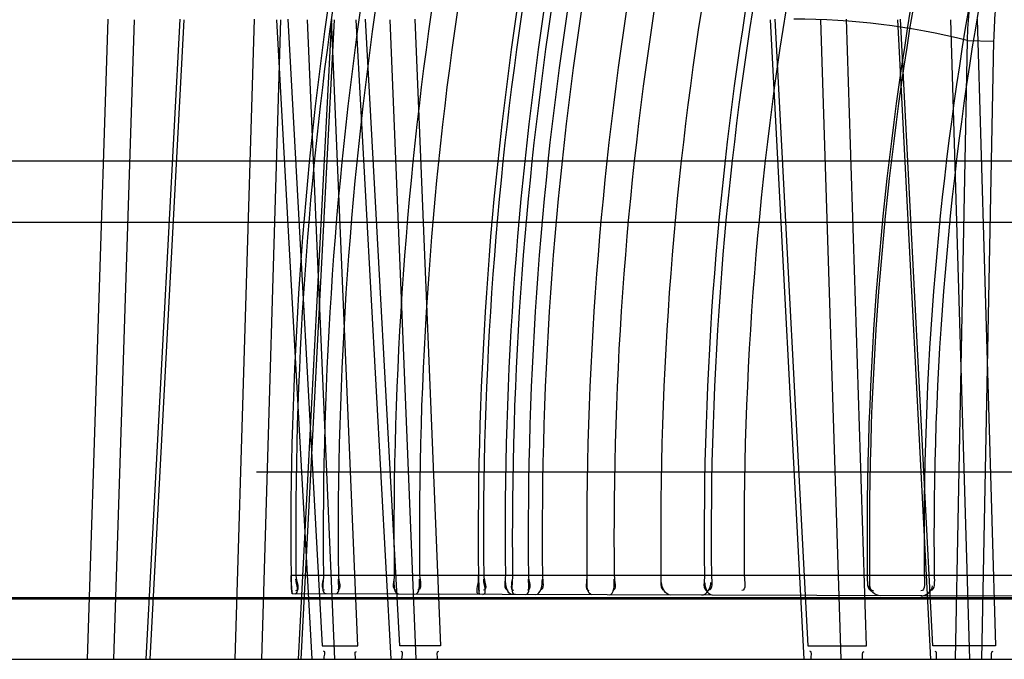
# Model space of a CAD drawing. Header units: millimetres. Extents: x 0 to 297, y 0 to 210.
# Tile 273 of 438: x 146.4439 to 146.5385, y 159.364 to 159.4255. Entities that reach past the tile are written whole.
import ezdxf

# ---------------------------------------------------------------- set-up
doc = ezdxf.new("R2010")
doc.units = ezdxf.units.MM
doc.header["$LTSCALE"] = 16.335
doc.layers.add('INTFCLR_144815', color=7, linetype='CONTINUOUS')
doc.layers.add('INTFCLR_72935', color=7, linetype='CONTINUOUS')

msp = doc.modelspace()

# ---------------------------------------------------------------- linework, layer by layer
at = {"layer": 'INTFCLR_144815', "color": 9, "linetype": 'Continuous'}
for p, q in [((146.452366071, 159.4255483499), (146.4503801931, 159.3639782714)), ((146.4548907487, 159.4254855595), (146.4529044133, 159.3639782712)), ((146.4560478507, 159.3639782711), (146.4593032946, 159.4255483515)), ((146.4564359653, 159.3639782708), (146.4596855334, 159.4254855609)), ((146.4646008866, 159.3639782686), (146.4664403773, 159.4255483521)), ((146.4671452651, 159.3639782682), (146.4689855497, 159.4254855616)), ((146.4719889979, 159.3639782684), (146.4686084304, 159.4254855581)), ((146.4696511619, 159.4255483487), (146.4729616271, 159.3652872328)), ((146.4738495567, 159.4255483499), (146.4706542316, 159.3639782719)), ((146.4741009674, 159.4254855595), (146.4709116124, 159.3639782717)), ((146.4715281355, 159.4254855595), (146.4741392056, 159.3639782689)), ((146.4764012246, 159.3652872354), (146.4738413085, 159.4255483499)), ((146.476192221, 159.4254855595), (146.4795604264, 159.3639782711)), ((146.4804113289, 159.3652872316), (146.4771132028, 159.4255483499)), ((146.4820008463, 159.3639782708), (146.4795059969, 159.4254855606)), ((146.4818688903, 159.4255483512), (146.4843151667, 159.3652872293)), ((146.519276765, 159.3639782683), (146.5160496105, 159.425485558)), ((146.5164618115, 159.4255483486), (146.5196208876, 159.3652872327)), ((146.5208384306, 159.4254855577), (146.5228034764, 159.3639782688)), ((146.5252624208, 159.3652872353), (146.5233343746, 159.4255483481)), ((146.5282579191, 159.4254855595), (146.5314273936, 159.3639782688)), ((146.5316415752, 159.3652872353), (146.5285392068, 159.4255483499)), ((146.5352033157, 159.3639782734), (146.5333851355, 159.4254855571)), ((146.5358974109, 159.4255483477), (146.5376817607, 159.3652872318)), ((146.5349410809, 159.4234938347), (146.5337813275, 159.3639782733)), ((146.5349410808, 159.4234938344), (146.5374879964, 159.423431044)), ((146.5374879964, 159.4234310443), (146.5363262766, 159.363978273)), ((146.3537610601, 159.4119259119), (146.9979115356, 159.4119259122)), ((146.9960194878, 159.4059782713), (146.319211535, 159.4059782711)), ((147.2289768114, 159.3697688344), (146.3535427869, 159.3697688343)), ((146.3700117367, 159.3699259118), (147.2142079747, 159.369925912)), ((146.2827168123, 159.3639782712), (147.2284444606, 159.3639782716))]:
    msp.add_line(p, q, dxfattribs=at)
at = {"layer": 'INTFCLR_144815', "color": 6, "linetype": 'Continuous'}
for p, q in [((146.5906306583, 159.3819782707), (146.4666356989, 159.3819782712)), ((146.4729615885, 159.365287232), (146.4764011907, 159.365287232)), ((146.4843151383, 159.365287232), (146.4804112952, 159.365287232)), ((146.5196208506, 159.365287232), (146.5252623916, 159.365287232)), ((146.5376817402, 159.365287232), (146.5316415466, 159.365287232))]:
    msp.add_line(p, q, dxfattribs=at)
at = {"layer": 'INTFCLR_144815', "color": 9, "linetype": 'Continuous'}
msp.add_arc((146.5183246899, 159.3573237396), 0.0682243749, 75.9035747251, 90.019905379, dxfattribs=at)
for points, knots in [([(146.5560593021, 159.4522511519), (146.5547784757, 159.4525057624), (146.5527639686, 159.4525709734), (146.5505037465, 159.4520671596), (146.5492317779, 159.4516221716), (146.5472873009, 159.4507680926), (146.5454733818, 159.4495170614), (146.5438525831, 159.4480012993), (146.5427525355, 159.4468458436), (146.5414589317, 159.4452372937), (146.540306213, 159.4434681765), (146.5394510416, 159.4419420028), (146.5382000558, 159.4394622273), (146.5371956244, 159.4368075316), (146.5364179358, 159.4340469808), (146.5359439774, 159.4321063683), (146.535277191, 159.4286066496), (146.5350001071, 159.4255461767), (146.5349410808, 159.4234938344)], [0, 0, 0, 0, 0.09771588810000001, 0.1472704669, 0.1727131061, 0.1984371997, 0.3060937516, 0.3349763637, 0.3645291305, 0.4253885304, 0.4891348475, 0.5222846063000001, 0.5562566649, 0.6969275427, 0.733562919, 0.7708730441, 0.8463655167, 1, 1, 1, 1]), ([(146.5571070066, 159.4505170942), (146.5559049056, 159.4507559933), (146.5540147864, 159.4508172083), (146.5518951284, 159.4503422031), (146.5507038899, 159.4499227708), (146.5488838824, 159.4491186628), (146.5471884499, 159.4479401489), (146.5456762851, 159.4465133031), (146.5446507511, 159.4454251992), (146.543446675, 159.4439101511), (146.5423755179, 159.4422447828), (146.5415826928, 159.4408078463), (146.540424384, 159.438471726), (146.53950019, 159.4359715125), (146.5387903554, 159.4333727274), (146.5383595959, 159.4315446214), (146.5377602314, 159.4282462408), (146.5375259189, 159.4253636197), (146.5374879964, 159.423431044)], [0, 0, 0, 0, 0.0976914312, 0.1471743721, 0.1725712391, 0.1982435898, 0.3056783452, 0.3345042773, 0.3640047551, 0.4247766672, 0.4884590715, 0.5215903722, 0.5555516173, 0.6962629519, 0.7329371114, 0.7702971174, 0.8459277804, 1, 1, 1, 1])]:
    msp.add_open_spline(points, degree=3, knots=knots, dxfattribs=at)
at = {"layer": 'INTFCLR_144815', "color": 6, "linetype": 'Continuous'}
for points in [[(146.4731439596, 159.3639782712), (146.4731273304, 159.3642440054), (146.4733463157, 159.3647743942), (146.4730800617, 159.3647744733)], [(146.4840494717, 159.3639782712), (146.484078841, 159.3642443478), (146.4838866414, 159.3647744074), (146.484154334, 159.3647744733)], [(146.5199414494, 159.3639782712), (146.5199102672, 159.364244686), (146.5200930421, 159.3647744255), (146.5198248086, 159.3647744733)], [(146.5372896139, 159.3639782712), (146.5373318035, 159.3642451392), (146.5371712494, 159.3647744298), (146.5374414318, 159.3647744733)], [(146.4761632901, 159.3639782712), (146.4761887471, 159.3642333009), (146.4759971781, 159.3647418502), (146.4762534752, 159.3647418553)], [(146.480622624, 159.3639782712), (146.4806037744, 159.3642332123), (146.4808068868, 159.364741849), (146.4805512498, 159.3647418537)], [(146.5248936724, 159.3639782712), (146.5249318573, 159.3642340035), (146.5247716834, 159.364741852), (146.5250302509, 159.3647418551)], [(146.5319874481, 159.3639782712), (146.5319549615, 159.364233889), (146.5321246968, 159.3647418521), (146.5318670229, 159.3647418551)]]:
    msp.add_open_spline(points, degree=3, dxfattribs=at)
at = {"layer": 'INTFCLR_72935', "color": 7, "linetype": 'Continuous'}
for p, q in [((146.4700041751, 159.3707973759), (146.4699698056, 159.372023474)), ((146.4880187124, 159.3707519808), (146.4879811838, 159.372023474)), ((146.4700604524, 159.3702891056), (146.4700041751, 159.3707973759)), ((146.4700042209, 159.3707965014), (146.4700604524, 159.3702891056)), ((146.4880800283, 159.3702262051), (146.4880187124, 159.3707519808))]:
    msp.add_line(p, q, dxfattribs=at)
at = {"layer": 'INTFCLR_72935', "color": 9, "linetype": 'Continuous'}
for p, q in [((146.5538146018, 159.372023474), (146.4699698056, 159.372023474)), ((146.5523858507, 159.3700017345), (146.4700604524, 159.3702891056))]:
    msp.add_line(p, q, dxfattribs=at)
at = {"layer": 'INTFCLR_72935', "color": 6, "linetype": 'Continuous'}
for centre, radius, start, end in [((146.832681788, 159.3759782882), 0.3627335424, 162.3394245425, 180.6246972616), ((146.8325599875, 159.3759777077), 0.3621414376, 162.3094998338, 180.6256268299), ((146.8328113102, 159.3759776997), 0.3597477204, 162.1878579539, 180.629788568), ((146.832434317, 159.375977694), 0.3579419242, 162.0949601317, 180.6329650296), ((146.8329369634, 159.3759776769), 0.3530813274, 161.8399382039, 180.641676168), ((146.8323086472, 159.3759776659), 0.3500091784, 161.6748998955, 180.6473068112), ((146.8326856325, 159.3759776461), 0.3447271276, 161.3838828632, 180.6572222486), ((146.8325599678, 159.375977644), 0.3440999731, 161.3487026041, 180.6584197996), ((146.8330626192, 159.3759776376), 0.3425236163, 161.259675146, 180.6614490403), ((146.8328112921, 159.3759776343), 0.3415798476, 161.2059583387, 180.6632761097), ((146.8324343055, 159.3759776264), 0.3396774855, 161.0967205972, 180.6669896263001), ((146.8321829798, 159.37597762), 0.3380805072, 161.0040135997, 180.6701393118), ((146.8329369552, 159.3759776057), 0.3345516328, 160.7958298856, 180.6772058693), ((146.8323086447, 159.3759775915), 0.3313077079, 160.6003044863, 180.6838344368), ((146.8331882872, 159.3759775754), 0.3276986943, 160.3779389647, 180.6913632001), ((146.8330625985, 159.3759775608), 0.3233895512, 160.1055143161, 180.7005734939), ((146.8320572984, 159.3759775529), 0.3217117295, 159.9973390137, 180.7042259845), ((146.832182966, 159.3759775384), 0.3186797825, 159.7987755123, 180.7109237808), ((146.8333139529, 159.3759774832), 0.3079909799, 159.0653634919, 180.7355873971), ((146.8331882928, 159.3759774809), 0.3076439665, 159.0406371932, 180.7364167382), ((146.8320573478, 159.3759774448), 0.3012587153, 158.5747232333, 180.7520192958), ((146.8319270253, 159.3759782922), 0.3001726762, 158.4935318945, 180.7549019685)]:
    msp.add_arc(centre, radius, start, end, dxfattribs=at)
at = {"layer": 'INTFCLR_72935', "color": 7, "linetype": 'Continuous'}
for centre, radius, start, end in [((146.5025985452, 159.3723798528), 0.0326306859, 180.6257667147, 183.1622193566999), ((146.4839388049, 159.371840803), 0.0139648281, 180.6269674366, 186.3795613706), ((146.5201180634, 159.3723928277), 0.0321390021, 180.6584734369, 183.3272583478)]:
    msp.add_arc(centre, radius, start, end, dxfattribs=at)
at = {"layer": 'INTFCLR_72935', "color": 6, "linetype": 'Continuous'}
for points in [[(146.4703584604, 159.3702880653), (146.4708268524, 159.3702864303), (146.4704469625, 159.3712224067), (146.4704418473, 159.3716907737)], [(146.4704401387, 159.372023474), (146.4704454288, 159.3715390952), (146.470894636, 159.3705688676), (146.4704102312, 159.3705705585)], [(146.4730853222, 159.372023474), (146.4730903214, 159.3715687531), (146.4727379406, 159.3706650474), (146.4731926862, 159.3706634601)], [(146.4733521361, 159.3702776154), (146.472873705, 159.3702792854), (146.4730990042, 159.3712110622), (146.4730937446, 159.3716894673)], [(146.4742551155, 159.3702744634), (146.474735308, 159.3702727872), (146.4745179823, 159.371211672), (146.4745126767, 159.3716918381)], [(146.4745142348, 159.372023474), (146.4745192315, 159.371571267), (146.4748790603, 159.37066801), (146.4744268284, 159.3706695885)], [(146.4798777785, 159.372023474), (146.4798829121, 159.3715651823), (146.4795931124, 159.3706611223), (146.4800514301, 159.3706595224)], [(146.4803341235, 159.3702532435), (146.4798325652, 159.3702549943), (146.4798952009, 159.3711892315), (146.479889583, 159.3716907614)], [(146.4818703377, 159.3702478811), (146.4823731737, 159.3702461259), (146.4823225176, 159.3711859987), (146.4823168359, 159.3716888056)], [(146.4823218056, 159.372023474), (146.4823269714, 159.3715663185), (146.4826251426, 159.3706589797), (146.4821679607, 159.3706605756)], [(146.4880800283, 159.3702262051), (146.4875967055, 159.3702278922), (146.4879922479, 159.3711898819), (146.487986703, 159.3716731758)], [(146.4883936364, 159.3702251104), (146.488879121, 159.3702234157), (146.4884901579, 159.3711932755), (146.488484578, 159.3716787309)], [(146.4884827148, 159.372023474), (146.4884880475, 159.3715595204), (146.4889223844, 159.3706301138), (146.4884584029, 159.3706317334)], [(146.4905618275, 159.372023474), (146.4905672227, 159.3715562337), (146.4903406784, 159.3706450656), (146.490807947, 159.3706434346)], [(146.4912327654, 159.3702151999), (146.4906946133, 159.3702170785), (146.4905834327, 159.3711524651), (146.4905772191, 159.3716905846)], [(146.4912543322, 159.372023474), (146.4912597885, 159.3715522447), (146.4909001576, 159.3706161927), (146.4913714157, 159.3706145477)], [(146.4915455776, 159.370214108), (146.491048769, 159.3702158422), (146.4912692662, 159.371180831), (146.4912635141, 159.3716776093)], [(146.4924968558, 159.3702107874), (146.4929941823, 159.3702090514), (146.4927838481, 159.3711787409), (146.4927780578, 159.3716760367)], [(146.4927798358, 159.372023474), (146.4927852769, 159.3715561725), (146.4931527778, 159.3706230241), (146.4926854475, 159.3706246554)], [(146.4934545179, 159.3702074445), (146.493995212, 159.3702055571), (146.4941234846, 159.3711473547), (146.4941171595, 159.371688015)], [(146.494125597, 159.372023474), (146.4941310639, 159.3715561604), (146.4943654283, 159.3706383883), (146.4938980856, 159.3706400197)], [(146.4984086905, 159.372023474), (146.4984143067, 159.3715484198), (146.4981231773, 159.3706125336), (146.4985982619, 159.3706108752)], [(146.4989080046, 159.3701884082), (146.4983852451, 159.370190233), (146.4984277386, 159.3711566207), (146.4984215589, 159.3716793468)], [(146.5005301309, 159.3701827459), (146.501054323, 159.3701809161), (146.5010253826, 159.3711532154), (146.5010191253, 159.3716773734)], [(146.5010245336, 159.372023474), (146.5010301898, 159.3715496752), (146.501330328, 159.370610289), (146.5008564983, 159.370611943)], [(146.5055134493, 159.372023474), (146.5055192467, 159.3715431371), (146.5053606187, 159.3706217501), (146.5058409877, 159.3706200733)], [(146.5096972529, 159.372023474), (146.5097031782, 159.3715390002), (146.5094818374, 159.3705967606), (146.5099663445, 159.3705950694)], [(146.5103699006, 159.372023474), (146.5103757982, 159.371543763), (146.5105414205, 159.3706159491), (146.5100616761, 159.3706176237)], [(146.5135277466, 159.372023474), (146.5135337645, 159.3715385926), (146.5137631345, 159.3705885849), (146.5132782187, 159.3705902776)], [(146.5253483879, 159.372023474), (146.5253547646, 159.3715269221), (146.5252717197, 159.3705958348), (146.5257683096, 159.3705941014)], [(146.52556977, 159.372023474), (146.5255761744, 159.3715253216), (146.5254303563, 159.3705743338), (146.5259285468, 159.3705725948)], [(146.5308246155, 159.372023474), (146.5308311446, 159.3715261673), (146.530983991, 159.3705684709), (146.5304866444, 159.370570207)], [(146.5317804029, 159.372023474), (146.531786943, 159.3715271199), (146.5318746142, 159.370587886), (146.5313782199, 159.3705896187)], [(146.5064404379, 159.3701621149), (146.5059483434, 159.3701638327), (146.5055864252, 159.3708700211), (146.5055804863, 159.3713620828)], [(146.5094341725, 159.3701516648), (146.5099324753, 159.3701499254), (146.5103217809, 159.3708607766), (146.5103156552, 159.3713590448)], [(146.5104343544, 159.3701481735), (146.5099768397, 159.3701497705), (146.5097610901, 159.3708836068), (146.509755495, 159.37134109)], [(146.5265988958, 159.3700917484), (146.5261221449, 159.3700934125), (146.5255369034, 159.3705662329), (146.5255307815, 159.3710429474)], [(146.5305059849, 159.37007811), (146.5309951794, 159.3700764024), (146.5316212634, 159.3705503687), (146.5316148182, 159.3710395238)]]:
    msp.add_open_spline(points, degree=3, dxfattribs=at)

doc.saveas('drawing.dxf')
